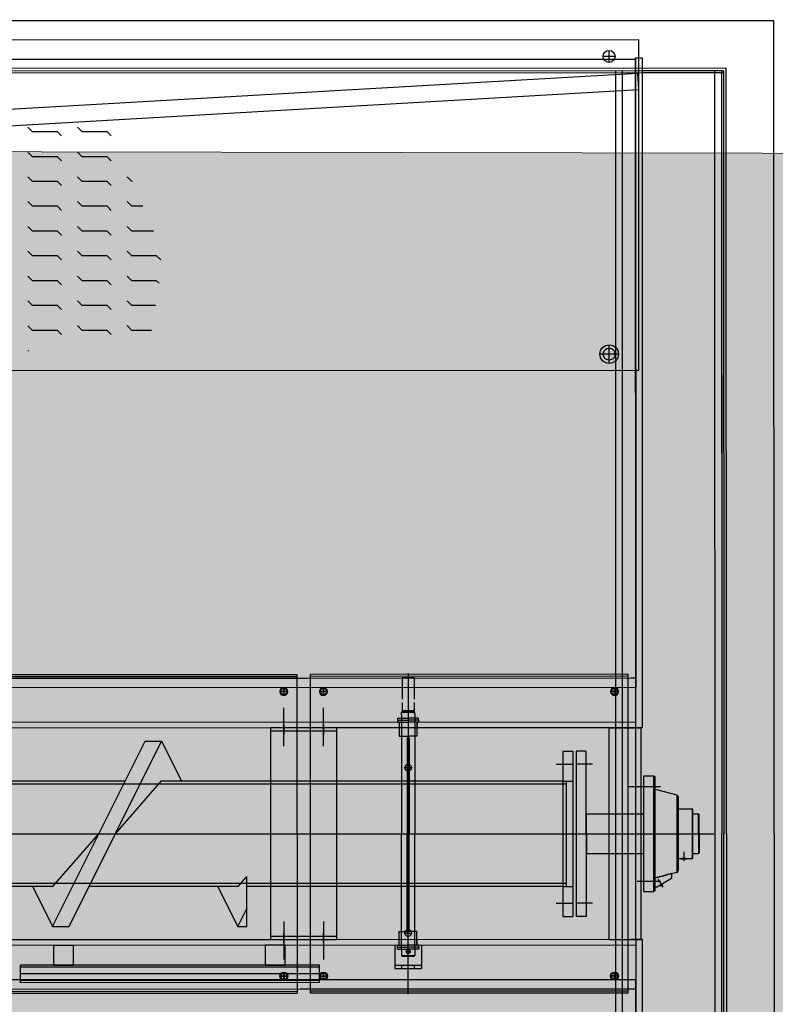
# Model space of a CAD drawing. Header units: metres. Extents: x -270273 to 328371, y -146885 to 591473.
# Tile 371 of 473: x -18513 to -17371, y 451791 to 453279. Entities that reach past the tile are written whole.
import ezdxf

# ---------------------------------------------------------------- set-up
doc = ezdxf.new("R2010")
doc.units = ezdxf.units.M
doc.linetypes.add('CENTER', pattern=[2, 1.25, -0.25, 0.25, -0.25])
doc.layers.get('0').update_dxf_attribs({"color": 151})
for name, color, linetype in [('A_centerlijn_0.25mm', 1, 'CENTER'), ('B-XX-GR-KRUIDEN-G', 98, 'Continuous'), ('Iv-status-nieuw', 170, 'Continuous')]:
    doc.layers.add(name, color=color, linetype=linetype)
doc.layers.add('B-XX-VH-VERHARDING-V', color=253, linetype='Continuous', lineweight=18)

# ---------------------------------------------------------------- blocks, each defined once
blk = doc.blocks.new('Ø12 BA')
blk.add_circle((0, 0), 6)
at = {"layer": 'A_centerlijn_0.25mm'}
for p, q in [((0, -6), (0, 6)), ((-6, 0), (6, 0))]:
    blk.add_line(p, q, dxfattribs=at)
blk = doc.blocks.new('220236-200 ZCS BA')
for p, q in [((-502, 2910.2), (-5581, 2910.2)), ((-502, 1681.2), (-502, 2910.2)), ((-706, 2881.2), (-2706, 2881.2)), ((-706, 2381.2), (-706, 2881.2)), ((-751, 2847.2), (-751, 2865.2)), ((-2691, 2852.1, 0), (-711, 2852.1, 0)), ((-742, 2856.2), (-760, 2856.2)), ((-711, 1841.2), (-711, 2854.2)), ((-711, 2854.2), (-701, 2854.2)), ((-711, 2852.1, 0), (-711, 1916.2, 0)), ((-701, 2854.2), (-701, 1841.2)), ((-574, 2838.2), (-5581, 2838.2)), ((-701, 2834.2), (-5131, 2834.2)), ((-701, 2831.2), (-5131, 2831.2)), ((-2706, 2716.2), (-707.5, 2831.1)), ((-741, 528.2), (-741, 2834.2)), ((-730.9, 528.2), (-730.9, 2834.2)), ((-706, 2806.2), (-707.5, 2831.1)), ((-578, 2834.2), (-701, 2834.2)), ((-578, 2831.2), (-701, 2831.2)), ((-591.1, 528.2), (-591.1, 2834.2)), ((-581, 2834.2), (-581, 1916.2)), ((-581, 2831.2), (-581, 1681.2)), ((-578, 2834.2), (-578, 1681.2)), ((-574, 1681.2), (-574, 2838.2)), ((-2704.6, 2691.3), (-706, 2806.2)), ((-1629.7, 2749.4), (-1623, 2742.8)), ((-1623, 2742.8), (-1585.5, 2742.8)), ((-1585.5, 2742.8), (-1578.9, 2736.2)), ((-1554.7, 2749.4), (-1548, 2742.8)), ((-1548, 2742.8), (-1510.5, 2742.8)), ((-1510.5, 2742.8), (-1503.9, 2736.2)), ((-1629.7, 2711.9), (-1623, 2705.3)), ((-1554.7, 2711.9), (-1548, 2705.3)), ((-1623, 2705.3), (-1585.5, 2705.3)), ((-1585.5, 2705.3), (-1578.9, 2698.7)), ((-1548, 2705.3), (-1510.5, 2705.3)), ((-1510.5, 2705.3), (-1503.9, 2698.7)), ((-1629.7, 2674.4), (-1623, 2667.8)), ((-1623, 2667.8), (-1585.5, 2667.8)), ((-1585.5, 2667.8), (-1578.9, 2661.2)), ((-1554.7, 2674.4), (-1548, 2667.8)), ((-1548, 2667.8), (-1510.5, 2667.8)), ((-1510.5, 2667.8), (-1503.9, 2661.2)), ((-1479.7, 2674.4), (-1473, 2667.8)), ((-1473, 2667.8), (-1472.2, 2667.8)), ((-1629.7, 2636.9), (-1623, 2630.3)), ((-1554.7, 2636.9), (-1548, 2630.3)), ((-1479.7, 2636.9), (-1473, 2630.3)), ((-1623, 2630.3), (-1585.5, 2630.3)), ((-1585.5, 2630.3), (-1578.9, 2623.7)), ((-1548, 2630.3), (-1510.5, 2630.3)), ((-1510.5, 2630.3), (-1503.9, 2623.7)), ((-1473, 2630.3), (-1456, 2630.3)), ((-1629.7, 2599.4), (-1623, 2592.8)), ((-1623, 2592.8), (-1585.5, 2592.8)), ((-1585.5, 2592.8), (-1578.9, 2586.2)), ((-1554.7, 2599.4), (-1548, 2592.8)), ((-1548, 2592.8), (-1510.5, 2592.8)), ((-1510.5, 2592.8), (-1503.9, 2586.2)), ((-1479.7, 2599.4), (-1473, 2592.8)), ((-1473, 2592.8), (-1439.7, 2592.8)), ((-1629.7, 2561.9), (-1623, 2555.3)), ((-1554.7, 2561.9), (-1548, 2555.3)), ((-1479.7, 2561.9), (-1473, 2555.3)), ((-1623, 2555.3), (-1585.5, 2555.3)), ((-1585.5, 2555.3), (-1578.9, 2548.7)), ((-1548, 2555.3), (-1510.5, 2555.3)), ((-1510.5, 2555.3), (-1503.9, 2548.7)), ((-1473, 2555.3), (-1435.5, 2555.3)), ((-1435.5, 2555.3), (-1428.9, 2548.7)), ((-1629.7, 2524.4), (-1623, 2517.8)), ((-1623, 2517.8), (-1585.5, 2517.8)), ((-1585.5, 2517.8), (-1578.9, 2511.2)), ((-1554.7, 2524.4), (-1548, 2517.8)), ((-1548, 2517.8), (-1510.5, 2517.8)), ((-1510.5, 2517.8), (-1503.9, 2511.2)), ((-1479.7, 2524.4), (-1473, 2517.8)), ((-1473, 2517.8), (-1435.5, 2517.8)), ((-1435.5, 2517.8), (-1431.4, 2513.7)), ((-1629.7, 2486.9), (-1623, 2480.3)), ((-1554.7, 2486.9), (-1548, 2480.3)), ((-1479.7, 2486.9), (-1473, 2480.3)), ((-1623, 2480.3), (-1585.5, 2480.3)), ((-1585.5, 2480.3), (-1578.9, 2473.7)), ((-1548, 2480.3), (-1510.5, 2480.3)), ((-1510.5, 2480.3), (-1503.9, 2473.7)), ((-1473, 2480.3), (-1436.7, 2480.3)), ((-1629.7, 2449.4), (-1623, 2442.8)), ((-1623, 2442.8), (-1585.5, 2442.8)), ((-1585.5, 2442.8), (-1578.9, 2436.2)), ((-1554.7, 2449.4), (-1548, 2442.8)), ((-1548, 2442.8), (-1510.5, 2442.8)), ((-1510.5, 2442.8), (-1503.9, 2436.2)), ((-1479.7, 2449.4), (-1473, 2442.8)), ((-1473, 2442.8), (-1442.6, 2442.8)), ((-1629.7, 2411.9), (-1629, 2411.3)), ((-751, 2392.2), (-751, 2420.2)), ((-737, 2406.2), (-765, 2406.2)), ((-706, 2381.2), (-2706, 2381.2)), ((-2076, 1922.2), (-1223, 1922.2)), ((-1223, 1922.2), (-1223, 1440.2)), ((-1203, 1922.2), (-1203, 1440.2)), ((-723, 1922.2), (-1203, 1922.2)), ((-1055, 1923.7), (-1055, 1867.7)), ((-1055, 1923.7), (-1055, 1867.7)), ((-723, 1922.2), (-723, 1440.2)), ((-1218, 1916.2), (-2081, 1916.2)), ((-2076, 1919.2), (-1223, 1919.2)), ((-1208, 1916.2), (-1218, 1916.2)), ((-718, 1916.2), (-1208, 1916.2)), ((-723, 1919.2), (-1203, 1919.2)), ((-1064, 1917.7), (-1064, 1884.7)), ((-1064, 1917.7), (-1046, 1917.7)), ((-1046, 1917.7), (-1046, 1884.7)), ((-711, 1916.2), (-718, 1916.2)), ((-711, 1916.2, 0), (-711, 1902.1, 0)), ((-711, 1841.2), (-711, 1916.2)), ((-711, 1902.1, 0), (-2691, 1902.1, 0)), ((-1238, 1896.3), (-1248, 1896.3)), ((-1243, 1891.3), (-1243, 1901.3)), ((-1178, 1896.3), (-1188, 1896.3)), ((-1183, 1891.3), (-1183, 1901.3)), ((-737, 1896.3), (-749, 1896.3)), ((-738, 1896.3), (-748, 1896.3)), ((-743, 1902.3), (-743, 1890.3)), ((-743, 1891.3), (-743, 1901.3)), ((-1064, 1879.7), (-1064, 1867.7)), ((-1046, 1879.7), (-1046, 1867.7)), ((-1243, 1813.5), (-1243, 1871.4)), ((-1183, 1813.5), (-1183, 1871.4)), ((-1064, 1866.3), (-1065, 1865.3)), ((-1065, 1861.3), (-1065, 1865.3)), ((-1065, 1865.3), (-1045, 1865.3)), ((-1065, 1861.3), (-1065, 1828.9)), ((-1064, 1867.7), (-1046, 1867.7)), ((-1064, 1866.3), (-1046, 1866.3)), ((-1055, 1871.2), (-1055, 1681.2)), ((-1045, 1865.3), (-1046, 1866.3)), ((-1045, 1861.3), (-1045, 1865.3)), ((-1045, 1861.3), (-1045, 1828.9)), ((-711, 1849.7), (-5131, 1849.7)), ((-1243, 1846), (-1243, 1830.9)), ((-1183, 1846), (-1183, 1830.9)), ((-1071, 1855.8), (-1055, 1855.8)), ((-1071, 1855.8), (-1071, 1852.8)), ((-1071, 1852.8), (-1071, 1849.7)), ((-1071, 1852.8), (-1055, 1852.8)), ((-1071, 1849.7), (-1055, 1849.7)), ((-1068.5, 1849.7), (-1068.5, 1841.2)), ((-1068.5, 1849.7), (-1068.5, 1841.2)), ((-1068.5, 1849.7), (-1068.5, 1841.2)), ((-1068.4, 1849.7), (-1068.4, 1828.9)), ((-1065.1, 1855.8), (-1065.1, 1828.9)), ((-1055, 1859.8), (-1055, 1826.7)), ((-1055, 1859.8), (-1055, 1826.7)), ((-1039.1, 1855.8), (-1055, 1855.8)), ((-1039.1, 1852.8), (-1055, 1852.8)), ((-1039.1, 1849.7), (-1055, 1849.7)), ((-1045, 1855.8), (-1045, 1828.9)), ((-1041.7, 1849.7), (-1041.7, 1828.9)), ((-1041.5, 1849.7), (-1041.5, 1841.2)), ((-1041.5, 1849.7), (-1041.5, 1841.2)), ((-1041.5, 1849.7), (-1041.5, 1841.2)), ((-1039.1, 1852.8), (-1039.1, 1855.8)), ((-1039.1, 1852.8), (-1039.1, 1849.7)), ((-1218, 1841.2), (-2081, 1841.2)), ((-1163, 1841.2), (-1263, 1841.2)), ((-1163, 1836.2), (-1263, 1836.2)), ((-1208, 1841.2), (-1218, 1841.2)), ((-718, 1841.2), (-1208, 1841.2)), ((-751, 1521.2), (-751, 1841.2)), ((-751, 1841.2), (-703, 1841.2)), ((-711, 1841.2), (-718, 1841.2)), ((-701, 1841.2), (-711, 1841.2)), ((-711, 1521.2), (-711, 1841.2)), ((-703, 1521.2), (-703, 1841.2)), ((-1592.6, 1541.2), (-1452.6, 1821.2)), ((-1567.6, 1541.2), (-1427.6, 1821.2)), ((-1452.6, 1821.2), (-1427.6, 1821.2)), ((-1427.6, 1821.2), (-1397.6, 1761.2)), ((-1068.4, 1828.9), (-1055, 1828.9)), ((-1065, 1828.9), (-1065, 1681.2)), ((-1056.5, 1826.2), (-1056.5, 1681.2)), ((-1056.5, 1826.2), (-1053.5, 1826.2)), ((-1041.7, 1828.9), (-1055, 1828.9)), ((-1053.5, 1826.2), (-1053.5, 1681.2)), ((-1045, 1828.9), (-1045, 1681.2)), ((-821.3, 1806.2), (-821.3, 1556.2)), ((-821.3, 1806.2), (-806.3, 1806.2)), ((-806.3, 1806.2), (-806.3, 1556.2)), ((-786.2, 1806.2), (-801.2, 1806.2)), ((-801.2, 1806.2), (-801.2, 1556.2)), ((-786.2, 1806.2), (-786.2, 1556.2)), ((-831.3, 1786.2), (-806.3, 1786.2)), ((-776.2, 1786.2), (-801.2, 1786.2)), ((-1060, 1781.2), (-1050, 1781.2)), ((-1482.8, 1760.7), (-1708, 1760.7)), ((-1497.6, 1681.2), (-1427.6, 1761.2)), ((-1427.6, 1761.2), (-1427.1, 1760.7)), ((-821.3, 1760.7), (-1427.1, 1760.7)), ((-1397.6, 1761.2), (-1397.3, 1760.7)), ((-821.3, 1760.7), (-806.3, 1760.7)), ((-816.3, 1760.7), (-816.3, 1601.7)), ((-698.8, 1593.7), (-698.8, 1768.7)), ((-698.8, 1768.7), (-683.8, 1768.7)), ((-683.8, 1768.7), (-683.8, 1593.7)), ((-683.8, 1594.7), (-683.8, 1767.7)), ((-683.8, 1767.7), (-681.8, 1767.7)), ((-681.8, 1594.7), (-681.8, 1767.7)), ((-816.3, 1756.2), (-5061.9, 1756.2)), ((-722.5, 1752.7), (-687.5, 1752.7)), ((-708.8, 1752.7), (-673.7, 1752.7)), ((-683.8, 1749.2), (-683.8, 1749.2)), ((-681.8, 1748.7), (-649, 1739.8)), ((-649, 1739.8), (-649, 1622.6)), ((-646.8, 1736.9), (-646.8, 1625.5)), ((-646.8, 1719), (-625.8, 1719)), ((-625.8, 1719), (-625.8, 1643.4)), ((-625.1, 1718.3), (-625.1, 1644.2)), ((-786.2, 1710.2), (-785.2, 1711.2)), ((-785.2, 1711.2), (-698.8, 1711.2)), ((-785.2, 1681.2), (-785.2, 1711.2)), ((-625.1, 1711.2), (-616.1, 1711.2)), ((-616.1, 1681.2), (-616.1, 1711.2)), ((-616.1, 1711.2), (-615.1, 1710.2)), ((-615.1, 1681.2), (-615.1, 1710.2)), ((-5066, 1681.2), (-593, 1681.2)), ((-5056.9, 1681.2), (-806.3, 1681.2)), ((-1592.6, 1601.2), (-1522.6, 1681.2)), ((-1065, 1533.5), (-1065, 1681.2)), ((-1056.5, 1536.2), (-1056.5, 1681.2)), ((-1055, 1496.1), (-1055, 1681.2)), ((-1053.5, 1536.2), (-1053.5, 1681.2)), ((-1045, 1533.5), (-1045, 1681.2)), ((-801.2, 1681.2), (-615.8, 1681.2)), ((-785.2, 1681.2), (-785.2, 1651.2)), ((-698.8, 1681.2), (-625.1, 1681.2)), ((-616.1, 1681.2), (-616.1, 1651.2)), ((-615.1, 1681.2), (-615.1, 1652.2)), ((-581, 531.2), (-581, 1681.2)), ((-578, 528.2), (-578, 1681.2)), ((-574, 1681.2), (-574, 524.2)), ((-502, 1681.2), (-502, 452.2)), ((-786.2, 1652.2), (-785.2, 1651.2)), ((-638.4, 1653.8), (-638.4, 1640.1)), ((-616.1, 1651.2), (-615.1, 1652.2)), ((-785.2, 1651.2), (-698.8, 1651.2)), ((-642.9, 1643.4), (-646.8, 1643.4)), ((-642.9, 1642.6), (-642.9, 1643.4)), ((-642.9, 1643.4), (-642.9, 1643.4)), ((-642.9, 1643.4), (-642.9, 1643.4)), ((-642.9, 1643.4), (-642.9, 1643.4)), ((-642.9, 1643.4), (-642.9, 1643.4)), ((-642.9, 1643.4), (-642.9, 1643.4)), ((-642.9, 1643.4), (-642.9, 1643.4)), ((-642.9, 1643.4), (-642.9, 1643.4)), ((-642.9, 1643.4), (-642.9, 1643.4)), ((-642.9, 1643.4), (-642.9, 1643.4)), ((-642.9, 1643.4), (-642.9, 1643.4)), ((-642.9, 1643.4), (-642.9, 1643.4)), ((-642.9, 1643.4), (-642.9, 1643.4)), ((-642.8, 1643.4), (-642.9, 1643.4)), ((-642.9, 1643.4), (-642.8, 1643.4)), ((-642.9, 1643.4), (-642.9, 1643.4)), ((-642.9, 1643.4), (-642.9, 1643.4)), ((-642.9, 1643.4), (-642.9, 1643.4)), ((-642.9, 1643.4), (-642.9, 1643.4)), ((-642.9, 1643.4), (-642.9, 1643.4)), ((-642.9, 1643.4), (-642.9, 1643.4)), ((-634, 1642.6), (-642.9, 1642.6)), ((-642.8, 1643.4), (-642.8, 1643.4)), ((-642.8, 1643.4), (-642.8, 1643.4)), ((-642.8, 1643.4), (-642.8, 1643.4)), ((-642.8, 1643.4), (-642.8, 1643.4)), ((-642.8, 1643.4), (-642.8, 1643.4)), ((-642.8, 1643.4), (-642.8, 1643.4)), ((-642.8, 1643.4), (-642.8, 1643.4)), ((-642.8, 1643.4), (-642.8, 1643.4)), ((-642.7, 1643.4), (-642.8, 1643.4)), ((-642.8, 1643.4), (-642.7, 1643.4)), ((-642.8, 1643.4), (-642.8, 1643.4)), ((-642.8, 1643.4), (-642.8, 1643.4)), ((-642.8, 1643.4), (-642.8, 1643.4)), ((-642.7, 1643.5), (-642.7, 1643.4)), ((-642.7, 1643.5), (-642.7, 1643.5)), ((-642.6, 1643.5), (-642.7, 1643.5)), ((-642.7, 1643.4), (-642.6, 1643.5)), ((-642.7, 1643.4), (-642.7, 1643.4)), ((-642.7, 1643.4), (-642.7, 1643.4)), ((-642.7, 1643.4), (-642.7, 1643.4)), ((-642.7, 1643.4), (-642.7, 1643.4)), ((-642.7, 1643.4), (-642.7, 1643.4)), ((-642.7, 1643.4), (-642.7, 1643.4)), ((-642.6, 1643.5), (-642.6, 1643.5)), ((-642.6, 1643.5), (-642.6, 1643.5)), ((-642.6, 1643.5), (-642.6, 1643.5)), ((-642.6, 1643.5), (-642.6, 1643.5)), ((-642.5, 1643.5), (-642.6, 1643.5)), ((-642.6, 1643.5), (-642.5, 1643.5)), ((-642.6, 1643.5), (-642.6, 1643.5)), ((-642.6, 1643.5), (-642.6, 1643.5)), ((-642.5, 1643.5), (-642.5, 1643.5)), ((-642.5, 1643.5), (-642.5, 1643.5)), ((-642.5, 1643.5), (-642.5, 1643.5)), ((-642.4, 1643.5), (-642.5, 1643.5)), ((-642.5, 1643.5), (-642.4, 1643.5)), ((-642.5, 1643.5), (-642.5, 1643.5)), ((-642.4, 1643.5), (-642.4, 1643.5)), ((-642.4, 1643.5), (-642.4, 1643.5)), ((-642.4, 1643.5), (-642.4, 1643.5)), ((-642.3, 1643.5), (-642.4, 1643.5)), ((-642.4, 1643.5), (-642.3, 1643.5)), ((-642.4, 1643.5), (-642.4, 1643.5)), ((-642.3, 1643.5), (-642.3, 1643.5)), ((-642.3, 1643.5), (-642.3, 1643.5)), ((-642.2, 1643.5), (-642.3, 1643.5)), ((-642.3, 1643.5), (-642.2, 1643.5)), ((-642.3, 1643.5), (-642.3, 1643.5)), ((-642.3, 1643.5), (-642.3, 1643.5)), ((-642.2, 1643.5), (-642.2, 1643.5)), ((-642.2, 1643.5), (-642.2, 1643.5)), ((-642.2, 1643.5), (-642.2, 1643.5)), ((-642.1, 1643.5), (-642.2, 1643.5)), ((-642.2, 1643.5), (-642.1, 1643.5)), ((-642.1, 1643.5), (-642.1, 1643.5)), ((-642.1, 1643.5), (-642.1, 1643.5)), ((-642, 1643.5), (-642.1, 1643.5)), ((-642.1, 1643.5), (-642, 1643.5)), ((-642.1, 1643.5), (-642.1, 1643.5)), ((-642, 1643.5), (-642, 1643.5)), ((-642, 1643.5), (-642, 1643.5)), ((-641.9, 1643.5), (-642, 1643.5)), ((-642, 1643.5), (-641.9, 1643.5)), ((-642, 1643.5), (-642, 1643.5)), ((-641.9, 1643.5), (-641.9, 1643.5)), ((-641.9, 1643.5), (-641.9, 1643.5)), ((-641.8, 1643.5), (-641.9, 1643.5)), ((-641.9, 1643.5), (-641.8, 1643.5)), ((-641.8, 1643.5), (-641.8, 1643.5)), ((-641.7, 1643.5), (-641.8, 1643.5)), ((-641.8, 1643.5), (-641.7, 1643.5)), ((-641.7, 1643.6), (-641.7, 1643.5)), ((-641.6, 1643.6), (-641.7, 1643.6)), ((-641.7, 1643.5), (-641.6, 1643.6)), ((-641.7, 1643.5), (-641.7, 1643.5)), ((-641.7, 1643.5), (-641.7, 1643.5)), ((-641.6, 1643.6), (-641.6, 1643.6)), ((-641.6, 1643.6), (-641.6, 1643.6)), ((-641.5, 1643.6), (-641.6, 1643.6)), ((-641.6, 1643.6), (-641.5, 1643.6)), ((-641.6, 1643.6), (-641.6, 1643.6)), ((-641.5, 1643.6), (-641.5, 1643.6)), ((-641.5, 1643.6), (-641.5, 1643.6)), ((-641.4, 1643.6), (-641.5, 1643.6)), ((-641.5, 1643.6), (-641.4, 1643.6)), ((-641.5, 1643.6), (-641.5, 1643.6)), ((-641.4, 1643.6), (-641.4, 1643.6)), ((-641.3, 1643.6), (-641.4, 1643.6)), ((-641.4, 1643.6), (-641.3, 1643.6)), ((-641.3, 1643.6), (-641.3, 1643.6)), ((-641.2, 1643.6), (-641.3, 1643.6)), ((-641.3, 1643.6), (-641.2, 1643.6)), ((-641.2, 1643.6), (-641.2, 1643.6)), ((-641.2, 1643.6), (-641.2, 1643.6)), ((-641.1, 1643.6), (-641.2, 1643.6)), ((-641.2, 1643.6), (-641.1, 1643.6)), ((-641.1, 1643.6), (-641.1, 1643.6)), ((-641, 1643.6), (-641.1, 1643.6)), ((-641.1, 1643.6), (-641, 1643.6)), ((-641, 1643.6), (-641, 1643.6)), ((-640.9, 1643.6), (-641, 1643.6)), ((-641, 1643.6), (-640.8, 1643.6)), ((-641, 1643.6), (-641, 1643.6)), ((-640.9, 1643.6), (-640.9, 1643.6)), ((-640.8, 1643.6), (-640.9, 1643.6)), ((-640.8, 1643.6), (-640.8, 1643.6)), ((-640.8, 1643.6), (-640.8, 1643.6)), ((-640.7, 1643.6), (-640.8, 1643.6)), ((-640.8, 1643.6), (-640.7, 1643.6)), ((-640.6, 1643.6), (-640.7, 1643.6)), ((-640.7, 1643.6), (-640.6, 1643.6)), ((-640.6, 1643.6), (-640.6, 1643.6)), ((-640.5, 1643.6), (-640.6, 1643.6)), ((-640.6, 1643.6), (-640.5, 1643.6)), ((-640.5, 1643.6), (-640.5, 1643.6)), ((-640.5, 1643.6), (-640.5, 1643.6)), ((-640.4, 1643.6), (-640.5, 1643.6)), ((-640.5, 1643.6), (-640.4, 1643.6)), ((-640.4, 1643.6), (-640.4, 1643.6)), ((-640.3, 1643.6), (-640.4, 1643.6)), ((-640.4, 1643.6), (-640.3, 1643.6)), ((-640.2, 1643.6), (-640.3, 1643.6)), ((-640.3, 1643.6), (-640.1, 1643.6)), ((-640.3, 1643.6), (-640.3, 1643.6)), ((-640.2, 1643.6), (-640.2, 1643.6)), ((-640.1, 1643.6), (-640.2, 1643.6)), ((-640.1, 1643.7), (-640.1, 1643.6)), ((-640.1, 1643.7), (-640.1, 1643.7)), ((-640, 1643.7), (-640.1, 1643.7)), ((-640.1, 1643.6), (-640, 1643.7)), ((-639.9, 1643.7), (-640, 1643.7)), ((-640, 1643.7), (-639.9, 1643.7)), ((-639.9, 1643.7), (-639.9, 1643.7)), ((-639.8, 1643.7), (-639.9, 1643.7)), ((-639.9, 1643.7), (-639.8, 1643.7)), ((-639.8, 1643.7), (-639.8, 1643.7)), ((-639.7, 1643.7), (-639.8, 1643.7)), ((-639.8, 1643.7), (-639.6, 1643.7)), ((-639.7, 1643.7), (-639.7, 1643.7)), ((-639.6, 1643.7), (-639.7, 1643.7)), ((-639.6, 1643.7), (-639.6, 1643.7)), ((-639.6, 1643.7), (-639.6, 1643.7)), ((-639.5, 1643.7), (-639.6, 1643.7)), ((-639.6, 1643.7), (-639.5, 1643.7)), ((-639.6, 1643.7), (-639.6, 1643.7)), ((-639.4, 1643.7), (-639.5, 1643.7)), ((-639.5, 1643.7), (-639.4, 1643.7)), ((-639.4, 1643.7), (-639.4, 1643.7)), ((-639.4, 1643.7), (-639.4, 1643.7)), ((-639.3, 1643.7), (-639.4, 1643.7)), ((-639.4, 1643.7), (-639.3, 1643.7)), ((-639.2, 1643.7), (-639.3, 1643.7)), ((-639.3, 1643.7), (-639.1, 1643.7)), ((-639.2, 1643.7), (-639.2, 1643.7)), ((-639.1, 1643.7), (-639.2, 1643.7)), ((-639, 1643.7), (-639.1, 1643.7)), ((-639.1, 1643.7), (-639, 1643.7)), ((-639, 1643.7), (-639, 1643.7)), ((-639, 1643.7), (-639, 1643.7)), ((-638.9, 1643.7), (-639, 1643.7)), ((-639, 1643.7), (-638.9, 1643.7)), ((-638.9, 1643.7), (-638.9, 1643.7)), ((-638.8, 1643.7), (-638.9, 1643.7)), ((-638.9, 1643.7), (-638.8, 1643.7)), ((-638.7, 1643.7), (-638.8, 1643.7)), ((-638.8, 1643.7), (-638.6, 1643.7)), ((-638.8, 1643.7), (-638.8, 1643.7)), ((-638.7, 1643.7), (-638.7, 1643.7)), ((-638.6, 1643.7), (-638.7, 1643.7)), ((-638.6, 1643.7), (-638.6, 1643.7)), ((-638.5, 1643.7), (-638.6, 1643.7)), ((-638.6, 1643.7), (-638.5, 1643.7)), ((-638.5, 1643.7), (-638.5, 1643.7)), ((-638.4, 1643.7), (-638.5, 1643.7)), ((-638.5, 1643.7), (-638.4, 1643.7)), ((-638.4, 1643.7), (-638.4, 1643.7)), ((-638.3, 1643.7), (-638.4, 1643.7)), ((-638.4, 1643.7), (-638.3, 1643.7)), ((-638.4, 1643.7), (-638.4, 1643.7)), ((-638.3, 1643.7), (-638.3, 1643.7)), ((-638.3, 1643.7), (-638.3, 1643.7)), ((-638.2, 1643.7), (-638.3, 1643.7)), ((-638.3, 1643.7), (-638.1, 1643.7)), ((-638.2, 1643.7), (-638.2, 1643.7)), ((-638.1, 1643.7), (-638.2, 1643.7)), ((-638, 1643.7), (-638.1, 1643.7)), ((-638.1, 1643.7), (-638, 1643.7)), ((-638.1, 1643.7), (-638.1, 1643.7)), ((-638, 1643.7), (-638, 1643.7)), ((-637.9, 1643.7), (-638, 1643.7)), ((-638, 1643.7), (-637.9, 1643.7)), ((-637.9, 1643.7), (-637.9, 1643.7)), ((-637.8, 1643.7), (-637.9, 1643.7)), ((-637.9, 1643.7), (-637.7, 1643.7)), ((-637.8, 1643.7), (-637.8, 1643.7)), ((-637.7, 1643.7), (-637.8, 1643.7)), ((-637.6, 1643.7), (-637.7, 1643.7)), ((-637.7, 1643.7), (-637.6, 1643.7)), ((-637.6, 1643.7), (-637.6, 1643.7)), ((-637.5, 1643.7), (-637.6, 1643.7)), ((-637.6, 1643.7), (-637.5, 1643.7)), ((-637.5, 1643.7), (-637.5, 1643.7)), ((-637.5, 1643.7), (-637.5, 1643.7)), ((-637.4, 1643.7), (-637.5, 1643.7)), ((-637.5, 1643.7), (-637.4, 1643.7)), ((-637.3, 1643.7), (-637.4, 1643.7)), ((-637.4, 1643.7), (-637.3, 1643.7)), ((-637.3, 1643.7), (-637.3, 1643.7)), ((-637.3, 1643.7), (-637.3, 1643.7)), ((-637.2, 1643.7), (-637.3, 1643.7)), ((-637.3, 1643.7), (-637.2, 1643.7)), ((-637.1, 1643.7), (-637.2, 1643.7)), ((-637.2, 1643.7), (-637.1, 1643.7)), ((-637.1, 1643.7), (-637.1, 1643.7)), ((-637.1, 1643.7), (-637.1, 1643.7)), ((-637, 1643.7), (-637.1, 1643.7)), ((-637.1, 1643.7), (-637, 1643.7)), ((-637, 1643.7), (-637, 1643.7)), ((-636.9, 1643.7), (-637, 1643.7)), ((-637, 1643.7), (-636.9, 1643.7)), ((-636.8, 1643.7), (-636.9, 1643.7)), ((-636.9, 1643.7), (-636.7, 1643.6)), ((-636.8, 1643.7), (-636.8, 1643.7)), ((-636.7, 1643.6), (-636.8, 1643.7)), ((-636.7, 1643.6), (-636.7, 1643.6)), ((-636.6, 1643.6), (-636.7, 1643.6)), ((-636.7, 1643.6), (-636.6, 1643.6)), ((-636.6, 1643.6), (-636.6, 1643.6)), ((-636.5, 1643.6), (-636.6, 1643.6)), ((-636.6, 1643.6), (-636.5, 1643.6)), ((-636.6, 1643.6), (-636.6, 1643.6)), ((-636.4, 1643.6), (-636.5, 1643.6)), ((-636.5, 1643.6), (-636.4, 1643.6)), ((-636.5, 1643.6), (-636.5, 1643.6)), ((-636.4, 1643.6), (-636.4, 1643.6)), ((-636.4, 1643.6), (-636.4, 1643.6)), ((-636.3, 1643.6), (-636.4, 1643.6)), ((-636.4, 1643.6), (-636.3, 1643.6)), ((-636.2, 1643.6), (-636.3, 1643.6)), ((-636.3, 1643.6), (-636.2, 1643.6)), ((-636.2, 1643.6), (-636.2, 1643.6)), ((-636.1, 1643.6), (-636.2, 1643.6)), ((-636.2, 1643.6), (-636, 1643.6)), ((-636.1, 1643.6), (-636.1, 1643.6)), ((-636, 1643.6), (-636.1, 1643.6)), ((-636, 1643.6), (-636, 1643.6)), ((-636, 1643.6), (-636, 1643.6)), ((-635.9, 1643.6), (-636, 1643.6)), ((-636, 1643.6), (-635.9, 1643.6)), ((-635.9, 1643.6), (-635.9, 1643.6)), ((-635.8, 1643.6), (-635.9, 1643.6)), ((-635.9, 1643.6), (-635.8, 1643.6)), ((-635.9, 1643.6), (-635.9, 1643.6)), ((-635.7, 1643.6), (-635.8, 1643.6)), ((-635.8, 1643.6), (-635.7, 1643.6)), ((-635.7, 1643.6), (-635.7, 1643.6)), ((-635.7, 1643.6), (-635.7, 1643.6)), ((-635.6, 1643.6), (-635.7, 1643.6)), ((-635.7, 1643.6), (-635.6, 1643.6)), ((-635.6, 1643.6), (-635.6, 1643.6)), ((-635.5, 1643.6), (-635.6, 1643.6)), ((-635.6, 1643.6), (-635.5, 1643.6)), ((-635.5, 1643.6), (-635.5, 1643.6)), ((-635.5, 1643.6), (-635.5, 1643.6)), ((-635.4, 1643.6), (-635.5, 1643.6)), ((-635.5, 1643.6), (-635.4, 1643.6)), ((-635.4, 1643.6), (-635.4, 1643.6)), ((-635.4, 1643.6), (-635.4, 1643.6)), ((-635.3, 1643.6), (-635.4, 1643.6)), ((-635.4, 1643.6), (-635.3, 1643.6)), ((-635.3, 1643.6), (-635.3, 1643.6)), ((-635.3, 1643.6), (-635.3, 1643.6)), ((-635.2, 1643.6), (-635.3, 1643.6)), ((-635.3, 1643.6), (-635.2, 1643.5)), ((-635.3, 1643.6), (-635.3, 1643.6)), ((-635.3, 1643.6), (-635.3, 1643.6)), ((-635.2, 1643.5), (-635.2, 1643.6)), ((-635.2, 1643.5), (-635.2, 1643.5)), ((-635.1, 1643.5), (-635.2, 1643.5)), ((-635.2, 1643.5), (-635.1, 1643.5)), ((-635.1, 1643.5), (-635.1, 1643.5)), ((-635.1, 1643.5), (-635.1, 1643.5)), ((-635, 1643.5), (-635.1, 1643.5)), ((-635.1, 1643.5), (-635, 1643.5)), ((-635, 1643.5), (-635, 1643.5)), ((-634.9, 1643.5), (-635, 1643.5)), ((-635, 1643.5), (-634.9, 1643.5)), ((-634.9, 1643.5), (-634.9, 1643.5)), ((-634.9, 1643.5), (-634.9, 1643.5)), ((-634.9, 1643.5), (-634.9, 1643.5)), ((-634.8, 1643.5), (-634.9, 1643.5)), ((-634.9, 1643.5), (-634.8, 1643.5)), ((-634.8, 1643.5), (-634.8, 1643.5)), ((-634.7, 1643.5), (-634.8, 1643.5)), ((-634.8, 1643.5), (-634.7, 1643.5)), ((-634.8, 1643.5), (-634.8, 1643.5)), ((-634.8, 1643.5), (-634.8, 1643.5)), ((-634.7, 1643.5), (-634.7, 1643.5)), ((-634.7, 1643.5), (-634.7, 1643.5)), ((-634.7, 1643.5), (-634.7, 1643.5)), ((-634.6, 1643.5), (-634.7, 1643.5)), ((-634.7, 1643.5), (-634.6, 1643.5)), ((-634.6, 1643.5), (-634.6, 1643.5)), ((-634.6, 1643.5), (-634.6, 1643.5)), ((-634.5, 1643.5), (-634.6, 1643.5)), ((-634.6, 1643.5), (-634.5, 1643.5)), ((-634.6, 1643.5), (-634.6, 1643.5)), ((-634.6, 1643.5), (-634.6, 1643.5)), ((-634.5, 1643.5), (-634.5, 1643.5)), ((-634.5, 1643.5), (-634.5, 1643.5)), ((-634.5, 1643.5), (-634.5, 1643.5)), ((-634.5, 1643.5), (-634.5, 1643.5)), ((-634.4, 1643.5), (-634.5, 1643.5)), ((-634.5, 1643.5), (-634.4, 1643.5)), ((-634.4, 1643.5), (-634.4, 1643.5)), ((-634.4, 1643.5), (-634.4, 1643.5)), ((-634.3, 1643.5), (-634.4, 1643.5)), ((-634.4, 1643.5), (-634.3, 1643.5)), ((-634.4, 1643.5), (-634.4, 1643.5)), ((-634.4, 1643.5), (-634.4, 1643.5)), ((-634.3, 1643.5), (-634.3, 1643.5)), ((-634.3, 1643.5), (-634.3, 1643.5)), ((-634.3, 1643.5), (-634.3, 1643.5)), ((-634.3, 1643.5), (-634.3, 1643.5)), ((-634.2, 1643.5), (-634.3, 1643.5)), ((-634.3, 1643.5), (-634.2, 1643.5)), ((-634.3, 1643.5), (-634.3, 1643.5)), ((-634.2, 1643.5), (-634.2, 1643.5)), ((-634.2, 1643.5), (-634.2, 1643.5)), ((-634.2, 1643.4), (-634.2, 1643.5)), ((-634.2, 1643.5), (-634.2, 1643.4)), ((-634.2, 1643.4), (-634.2, 1643.4)), ((-634.2, 1643.4), (-634.2, 1643.4)), ((-634.2, 1643.4), (-634.2, 1643.4)), ((-634.1, 1643.4), (-634.2, 1643.4)), ((-634.2, 1643.4), (-634.1, 1643.4)), ((-634.2, 1643.4), (-634.2, 1643.4)), ((-634.1, 1643.4), (-634.1, 1643.4)), ((-634.1, 1643.4), (-634.1, 1643.4)), ((-634.1, 1643.4), (-634.1, 1643.4)), ((-634.1, 1643.4), (-634.1, 1643.4)), ((-634.1, 1643.4), (-634.1, 1643.4)), ((-634.1, 1643.4), (-634.1, 1643.4)), ((-634.1, 1643.4), (-634.1, 1643.4)), ((-634.1, 1643.4), (-634.1, 1643.4)), ((-634, 1643.4), (-634.1, 1643.4)), ((-634.1, 1643.4), (-634, 1643.4)), ((-634.1, 1643.4), (-634.1, 1643.4)), ((-634.1, 1643.4), (-634.1, 1643.4)), ((-634.1, 1643.4), (-634.1, 1643.4)), ((-634, 1643.4), (-634, 1643.4)), ((-634, 1643.4), (-634, 1643.4)), ((-634, 1643.4), (-634, 1643.4)), ((-634, 1643.4), (-634, 1643.4)), ((-634, 1643.4), (-634, 1643.4)), ((-634, 1643.4), (-634, 1643.4)), ((-634, 1643.4), (-634, 1643.4)), ((-634, 1643.4), (-634, 1643.4)), ((-634, 1643.4), (-634, 1643.4)), ((-634, 1643.4), (-634, 1643.4)), ((-634, 1643.4), (-634, 1643.4)), ((-634, 1643.4), (-634, 1643.4)), ((-634, 1643.4), (-634, 1643.4)), ((-634, 1643.4), (-634, 1643.4)), ((-634, 1643.4), (-634, 1643.4)), ((-634, 1643.4), (-634, 1643.4)), ((-634, 1643.4), (-634, 1643.4)), ((-634, 1643.4), (-634, 1643.4)), ((-634, 1643.4), (-634, 1643.4)), ((-634, 1643.4), (-634, 1643.4)), ((-634, 1643.4), (-634, 1642.6)), ((-625.8, 1643.4), (-634, 1643.4)), ((-625.1, 1651.2), (-616.1, 1651.2)), ((-649, 1622.6), (-657.2, 1620.4)), ((-1312.6, 1601.2), (-1299.1, 1616.7)), ((-1299.1, 1541.2), (-1299.1, 1616.7)), ((-708.8, 1609.7), (-673.7, 1609.7)), ((-677.5, 1615.6), (-681.8, 1614.4)), ((-681.8, 1614.4), (-677.5, 1615.6)), ((-657.2, 1613.3), (-681.8, 1599)), ((-669.2, 1617.8), (-677.5, 1615.6)), ((-677.5, 1615.6), (-669.2, 1617.8)), ((-677.5, 1612.6), (-670.3, 1600.2)), ((-661.1, 1620), (-669.2, 1617.8)), ((-669.2, 1617.8), (-661.1, 1620)), ((-657.2, 1621.1), (-661.1, 1620)), ((-661.1, 1620), (-657.2, 1621.1)), ((-657.2, 1621.1), (-657.2, 1613.3)), ((-816.3, 1606.2), (-5061.9, 1606.2)), ((-1592.1, 1601.7), (-1817.3, 1601.7)), ((-1622.8, 1601.7), (-1622.6, 1601.2)), ((-1622.6, 1601.2), (-1592.6, 1541.2)), ((-1593, 1601.7), (-1592.6, 1601.2)), ((-1312.1, 1601.7), (-1537.3, 1601.7)), ((-1342.8, 1601.7), (-1342.6, 1601.2)), ((-1342.6, 1601.2), (-1312.6, 1541.2)), ((-1313, 1601.7), (-1312.6, 1601.2)), ((-821.3, 1601.7), (-1299.1, 1601.7)), ((-821.3, 1601.7), (-806.3, 1601.7)), ((-698.8, 1593.7), (-683.8, 1593.7)), ((-681.8, 1594.7), (-683.8, 1594.7)), ((-670.5, 1604.4), (-673.9, 1602.4)), ((-673.6, 1602.3), (-673.9, 1602.4)), ((-670.5, 1604.1), (-673.6, 1602.3)), ((-671, 1603.5), (-672.9, 1602.4)), ((-671.8, 1603.7), (-672.6, 1603.2)), ((-672.4, 1602.7), (-672.6, 1603.2)), ((-671.8, 1603.7), (-671.5, 1603.2)), ((-670.5, 1604.4), (-670.5, 1604.1)), ((-1312.6, 1541.2), (-1299.1, 1568.2)), ((-831.3, 1576.2), (-806.3, 1576.2)), ((-776.2, 1576.2), (-801.2, 1576.2)), ((-1243, 1548.9), (-1243, 1491.1)), ((-1183, 1548.9), (-1183, 1491.1)), ((-821.3, 1556.2), (-806.3, 1556.2)), ((-786.2, 1556.2), (-801.2, 1556.2)), ((-1592.6, 1541.2), (-1567.6, 1541.2)), ((-1312.6, 1541.2), (-1299.1, 1541.2)), ((-1068.4, 1533.5), (-1055, 1533.5)), ((-1068.4, 1512.7), (-1068.4, 1533.5)), ((-1065.1, 1506.6), (-1065.1, 1533.5)), ((-1065, 1506.6), (-1065, 1533.5)), ((-1056.5, 1536.2), (-1053.5, 1536.2)), ((-1055, 1502.6), (-1055, 1535.7)), ((-1055, 1502.6), (-1055, 1535.7)), ((-1041.7, 1533.5), (-1055, 1533.5)), ((-1045, 1506.6), (-1045, 1533.5)), ((-1045, 1506.6), (-1045, 1533.5)), ((-1041.7, 1512.7), (-1041.7, 1533.5)), ((-1218, 1521.2), (-2081, 1521.2)), ((-1163, 1526.2), (-1263, 1526.2)), ((-1163, 1521.2), (-1263, 1521.2)), ((-1243, 1516.4), (-1243, 1531.6)), ((-1208, 1521.2), (-1218, 1521.2)), ((-718, 1521.2), (-1208, 1521.2)), ((-1183, 1516.4), (-1183, 1531.6)), ((-1068.5, 1512.7), (-1068.5, 1521.2)), ((-1068.5, 1512.7), (-1068.5, 1521.2)), ((-1068.5, 1512.7), (-1068.5, 1521.2)), ((-1060, 1531.2), (-1050, 1531.2)), ((-1041.5, 1512.7), (-1041.5, 1521.2)), ((-1041.5, 1512.7), (-1041.5, 1521.2)), ((-1041.5, 1512.7), (-1041.5, 1521.2)), ((-751, 1521.2), (-703, 1521.2)), ((-711, 1521.2), (-718, 1521.2)), ((-711, 1521.2), (-711, 508.2)), ((-701, 1521.2), (-711, 1521.2)), ((-711, 1521.2), (-711, 1446.2)), ((-701, 508.2), (-701, 1521.2)), ((-711, 1512.7), (-5131, 1512.7)), ((-1075, 1512.7), (-1075, 1477.7)), ((-1071, 1509.6), (-1071, 1512.7)), ((-1071, 1512.7), (-1055, 1512.7)), ((-1071, 1506.6), (-1071, 1509.6)), ((-1071, 1509.6), (-1055, 1509.6)), ((-1071, 1506.6), (-1055, 1506.6)), ((-1065, 1506.6), (-1065, 1497.1)), ((-1039.1, 1512.7), (-1055, 1512.7)), ((-1039.1, 1509.6), (-1055, 1509.6)), ((-1039.1, 1506.6), (-1055, 1506.6)), ((-1045, 1506.6), (-1045, 1497.1)), ((-1039.1, 1509.6), (-1039.1, 1512.7)), ((-1039.1, 1509.6), (-1039.1, 1506.6)), ((-1035, 1512.7), (-1035, 1477.7)), ((-1064, 1496.1), (-1065, 1497.1)), ((-1065, 1497.1), (-1045, 1497.1)), ((-1064, 1496.1), (-1046, 1496.1)), ((-1058, 1503.1), (-1052, 1503.1)), ((-1055, 1438.7), (-1055, 1494.7)), ((-1045, 1497.1), (-1046, 1496.1)), ((-1189, 1482.7), (-1641, 1482.7)), ((-1641, 1456.3), (-1641, 1482.7)), ((-1189, 1479.7), (-1641, 1479.7)), ((-1189, 1456.3), (-1189, 1482.7)), ((-1075, 1482.7), (-1035, 1482.7)), ((-1075, 1477.7), (-1035, 1477.7)), ((-1064.5, 1477.7), (-1064.5, 1482.7)), ((-1045.5, 1477.7), (-1045.5, 1482.7)), ((-711, 1460.4, 0), (-2691, 1460.4, 0)), ((-1189, 1469.5), (-1641, 1469.5)), ((-1189, 1459.3), (-1641, 1459.3)), ((-1238, 1466.2), (-1248, 1466.2)), ((-1243, 1471.2), (-1243, 1461.2)), ((-1178, 1466.2), (-1188, 1466.2)), ((-1183, 1471.2), (-1183, 1461.2)), ((-737, 1466.2), (-749, 1466.2)), ((-738, 1466.2), (-748, 1466.2)), ((-743, 1460.2), (-743, 1472.2)), ((-743, 1471.2), (-743, 1461.2)), ((-711, 510.4, 0), (-711, 1460.4, 0)), ((-1218, 1446.2), (-2081, 1446.2)), ((-1189, 1456.3), (-1641, 1456.3)), ((-1208, 1446.2), (-1218, 1446.2)), ((-718, 1446.2), (-1208, 1446.2)), ((-711, 1446.2), (-718, 1446.2)), ((-2076, 1443.2), (-1223, 1443.2)), ((-2076, 1440.2), (-1223, 1440.2)), ((-723, 1443.2), (-1203, 1443.2)), ((-723, 1440.2), (-1203, 1440.2))]:
    blk.add_line(p, q)
for points in [[(-1163, 1841.2), (-1263, 1841.2), (-1263, 1521.2), (-1163, 1521.2)], [(-1591, 1482.7), (-1561, 1482.7), (-1561, 1512.7), (-1591, 1512.7)], [(-1271, 1482.7), (-1241, 1482.7), (-1241, 1512.7), (-1271, 1512.7)]]:
    blk.add_lwpolyline(points, close=True)
for centre, radius in [((-751, 2856.2), 9), ((-751, 2406.2), 14), ((-751, 2406.2), 9), ((-1243, 1896.3), 5), ((-1183, 1896.3), 5), ((-743, 1896.3), 5), ((-1055, 1781.2), 5), ((-1055, 1531.2), 5), ((-1055, 1503.1), 3), ((-1243, 1466.2), 5), ((-1183, 1466.2), 5), ((-743, 1466.2), 5)]:
    blk.add_circle(centre, radius)
for centre, radius, start, end in [((-649.8, 1736.9), 3, 0, 74.9121), ((-625.8, 1718.3), 0.75, 360, 90), ((-625.8, 1644.2), 0.75, 270, 0), ((-649.8, 1625.5), 3, 285.0879, 0), ((-673.6, 1603.4), 1, 192.6488, 255.0879), ((-673.4, 1603.3), 1, 255.0879, 300.0879), ((-672.2, 1603.4), 0.5, 210.0879, 30.0879), ((-671.5, 1604.4), 1, 300.0879, 345.0879), ((-671.4, 1604.7), 1, 345.0879, 47.527)]:
    blk.add_arc(centre, radius, start, end)
at = {"extrusion": (0, 0, -1), "zscale": -1, "rotation": 180}
for p in [(1243, 1896.3), (1183, 1896.3), (743, 1896.3)]:
    blk.add_blockref('Ø12 BA', p, dxfattribs=at)
for p in [(-1243, 1466.2), (-1183, 1466.2), (-743, 1466.2)]:
    blk.add_blockref('Ø12 BA', p)

msp = doc.modelspace()

# ---------------------------------------------------------------- hatches: boundary and pattern name
at = {"layer": 'B-XX-GR-KRUIDEN-G'}
h = msp.add_hatch(dxfattribs=at)
h.set_pattern_fill('SWAMP', color=256, scale=200, angle=-97.4574917, style=0)
h.set_pattern_definition([(0.0124, (-169787, 422764.2), (2539.05, 4399.95), [635, -4445]), (90.0124, (-169469.6, 422764.3), (-2540.95, 4398.85), [317.5, -8481.32]), (90.0124, (-169390.2, 422764.3), (-2540.95, 4398.85), [254, -8544.82]), (90.0124, (-169549, 422764.3), (-2540.95, 4398.85), [254, -8544.82]), (60.0124, (-169311, 422764.3), (-2540.94, 4398.855), [203.2, -4876.8]), (120.0124, (-169628.3, 422764.3), (-5079.99, -1.09), [203.2, -4876.8])])
edge = h.paths.add_edge_path()
edge.add_line((36170.9472, 467983.6184), (38807.233, 461086.9412))
edge.add_line((38807.233, 461086.9412), (38810.3624, 446608.8711))
edge.add_line((38810.3624, 446608.8711), (36139.8786, 446617.0471))
edge.add_line((36139.8786, 446617.0471), (36139.3863, 448894.8075))
edge.add_arc((26136.1817, 449088.8049), 10005.0855, -1.1110278, 90.28114678)
edge.add_line((26087.0876, 459093.77), (-20270.5154, 459143.9755))
edge.add_arc((-20265.5372, 463740.6222), 4596.6494, -137.9370367, -90.0620515, ccw=False)
edge.add_arc((-19672.5507, 464275.7307), 5395.3822, 181.6170689, 222.0629633, ccw=False)
edge.add_line((-25065.7842, 464123.4761), (-24911.4892, 502084.5462))
edge.add_line((-24911.4892, 502084.5462), (-40389.596, 502066.3386))
edge.add_line((-40389.596, 502066.3386), (-40389.5679, 501936.3442))
edge.add_line((-40389.5679, 501936.3442), (-53833.1309, 502045.977))
edge.add_line((-53833.1309, 502045.977), (-53832.4793, 499030.9938))
edge.add_arc((-53104.9668, 477843.061), 21200.4192, 91.96654498, 195.54166744)
edge.add_line((-73530.2108, 472162.6399), (-85297.5491, 472187.7091))
edge.add_arc((-105694.9499, 477855.2396), 21170.1409, -15.52824644, -5.12163447)
edge.add_line((-84609.3324, 475965.3729), (-84426.1974, 476009.7959))
edge.add_line((-84426.1974, 476009.7959), (-84404.1656, 479488.6016))
edge.add_line((-84404.1656, 479488.6016), (-84592.4424, 479546.1089))
edge.add_arc((-105694.9499, 477855.2396), 21170.1409, 4.58112078, 40.16416305)
edge.add_line((-89516.7368, 491509.5535), (-88685.4405, 492457.8708))
edge.add_line((-88685.4405, 492457.8708), (-91129.8677, 494858.1815))
edge.add_line((-91129.8677, 494858.1815), (-91980.7846, 493982.7483))
edge.add_arc((-105694.9499, 477855.2396), 21170.1409, 49.62353804, 84.87836553)
edge.add_line((-103805.0832, 498940.8572), (-103849.5062, 499123.9922))
edge.add_line((-103849.5062, 499123.9922), (-107328.3119, 499146.024))
edge.add_line((-107328.3119, 499146.024), (-107385.8192, 498957.7472))
edge.add_arc((-105694.9499, 477855.2396), 21170.1409, 94.58112078, 174.69316232)
edge.add_line((-126774.3486, 479813.2536), (-126963.3386, 479758.1356))
edge.add_line((-126963.3386, 479758.1356), (-126970.8713, 478568.7335))
edge.add_line((-126970.8713, 478568.7335), (-131112.6749, 478567.8383))
edge.add_arc((-151816.1218, 482872.4158), 21146.2078, -11.74536935, -5.34483933)
edge.add_line((-130761.8556, 480902.6507), (-130187.6684, 481039.2303))
edge.add_line((-130187.6684, 481039.2303), (-130188.4691, 484743.9745))
edge.add_line((-130188.4691, 484743.9745), (-130763.9199, 484864.1226))
edge.add_arc((-151816.1218, 482872.4158), 21146.2078, 5.40455287, 40.29433512)
edge.add_line((-135687.2267, 496547.9723), (-133699.597, 498565.198))
edge.add_line((-133699.597, 498565.198), (-136154.7736, 501065.7068))
edge.add_line((-136154.7736, 501065.7068), (-138168.0435, 499024.5692))
edge.add_arc((-151816.1218, 482872.4158), 21146.2078, 49.80320678, 84.65516068)
edge.add_line((-149846.3567, 503926.6821), (-149982.9363, 504500.8693))
edge.add_line((-149982.9363, 504500.8693), (-153687.6805, 504500.0685))
edge.add_line((-153687.6805, 504500.0685), (-153807.8287, 503924.6178))
edge.add_arc((-151816.1218, 482872.4158), 21146.2078, 95.40455287, 174.61534846)
edge.add_line((-172869.0143, 484856.8102), (-173444.5807, 484736.4292))
edge.add_line((-173444.5807, 484736.4292), (-173443.9373, 481031.7179))
edge.add_line((-173443.9373, 481031.7179), (-172869.7027, 480895.3377))
edge.add_arc((-151816.1218, 482872.4158), 21146.2078, 185.36474065, 210.81018619)
edge.add_line((-169977.941, 472041.422), (-173156.5236, 469766.6195))
edge.add_line((-173156.5236, 469766.6195), (-173318.7736, 469986.9156))
edge.add_line((-173318.7736, 469986.9156), (-183515.6316, 470032.0264))
edge.add_line((-183515.6316, 470032.0264), (-178966.2174, 504414.1056))
edge.add_line((-178966.2174, 504414.1056), (-138029.0908, 505121.838))
edge.add_line((-138029.0908, 505121.838), (-125211.8682, 505143.466))
edge.add_line((-125211.8682, 505143.466), (-121440.4628, 504962.4419))
edge.add_line((-121440.4628, 504962.4419), (-88409.978, 505411.5782))
edge.add_line((-88409.978, 505411.5782), (-55380.4993, 505934.7039))
edge.add_line((-55380.4993, 505934.7039), (-30572.423, 504796.219))
edge.add_line((-30572.423, 504796.219), (7219.6754, 502185.0736))
edge.add_line((7219.6754, 502185.0736), (36199.6742, 500183.6794))
edge.add_line((36199.6742, 500183.6794), (36170.9472, 467983.6184))
h.paths.add_polyline_path([(-84127.6167, 501450.8827), (-82224.8295, 503264.2573), (-80386.3966, 501456.3581), (-80382.3411, 499652.57), (-82305.7412, 499659.2658)], flags=16)
at = {"layer": 'B-XX-VH-VERHARDING-V'}
h = msp.add_hatch(dxfattribs=at)
h.set_pattern_fill('AR-CONC', color=256, scale=2.5, angle=-97.4574917, style=0)
h.set_pattern_definition([(50.01238, (-169787.06, 422764.22), (455.4703, -39.7493), [47.625, -523.875]), (355.0124, (-169787.06, 422764.22), (-88.2103, 477.6226), [38.1, -419.1]), (100.4634, (-169749.1, 422760.9), (367.2616, 437.8711), [40.475, -445.225]), (46.1966, (-169787.1, 422891.2), (677.7203, -104.9593), [71.4375, -785.8125]), (96.648, (-169730.6, 422882.5), (593.377, 618.6922), [60.7125, -667.8375]), (351.1964, (-169787.1, 422891.2), (593.3778, 618.691), [57.15, -628.65]), (21.01238, (-169723.58, 422859.5), (379.09245, -255.5819), [47.625, -523.875]), (326.0124, (-169723.6, 422859.5), (154.4055, 460.5033), [38.1, -419.1]), (71.4638, (-169692, 422838.2), (533.497, 204.9225), [40.475, -445.225]), (37.51238, (-169787.06, 422764.22), (7.67582, 211.38926), [0, -414.02, 0, -425.45, 0, -420.6875]), (7.51238, (-169787.06, 422764.22), (166.99502, 250.48754), [0, -242.57, 0, -404.495, 0, -160.3375]), (327.51238, (-169928.66, 422764.2), (338.97958, -14.2486), [0, -158.75, 0, -495.3, 0, -657.225]), (317.51238, (-169992.16, 422764.18), (370.3092, 63.64627), [0, -206.375, 0, -328.93, 0, -466.725])])
edge = h.paths.add_edge_path()
edge.add_arc((-19378.1518, 448926.3418), 5081.6799, 125.0437223, 148.669815)
edge.add_line((-23718.8466, 451568.6588), (-18625.8903, 451568.67))
edge.add_line((-18625.8903, 451568.67), (-12755.8836, 451560.9493))
edge.add_line((-12755.8836, 451560.9493), (-12756.7518, 453069.215))
edge.add_line((-12756.7518, 453069.215), (-22296.0593, 453086.7849))

# ---------------------------------------------------------------- linework, layer by layer
msp.add_lwpolyline([(-12756.7518, 453069.215), (-12756.7518, 453069.215), (-22296.0593, 453086.7849, 0.047940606), (-23034.992, 452454.9379, 0.055240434), (-23718.8466, 451568.6588), (-23718.8466, 451568.6588), (-18625.8903, 451568.67), (-12755.8836, 451560.9493), (-12756.7518, 453069.215)], format="xyb", close=True, dxfattribs=at)

# ---------------------------------------------------------------- block references
at = {"layer": 'Iv-status-nieuw', "rotation": 0.0123842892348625}
msp.add_blockref('220236-200 ZCS BA', (-16870.1713, 450367.8263), dxfattribs=at)

doc.saveas('drawing.dxf')
